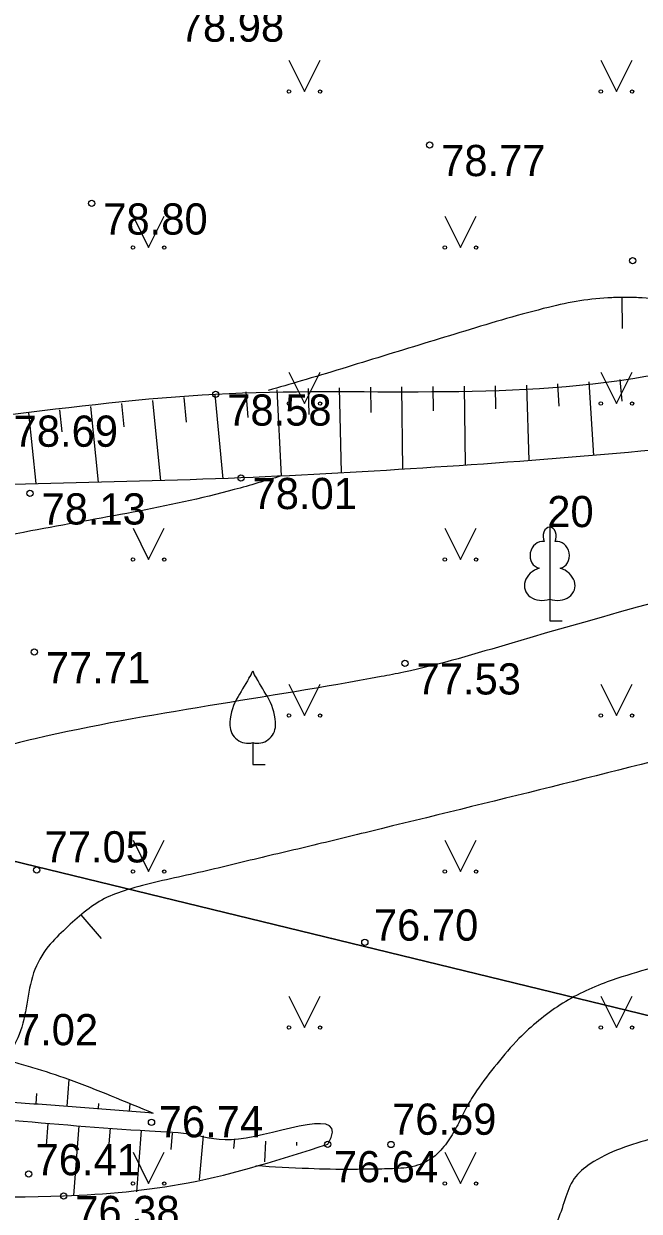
# Model space of a CAD drawing. Extents: x 576692 to 577659, y 273254 to 273799.
# Drawn here: x 576903 to 576912.87, y 273489.56 to 273508.59 of the extents above; entities that cross this region are included whole.
import ezdxf

# ---------------------------------------------------------------- set-up
doc = ezdxf.new("R2010")
doc.units = 0
for name, color, linetype in [('APGR_SARK_####_####_#', 7, 'Continuous'), ('GAZE_ELEM_####_####_#', 7, 'Continuous'), ('GEOD_ELEM_####_TKST_#', 7, 'Continuous'), ('GEOD_SITP_####_TKST_#', 7, 'Continuous'), ('HIDT_REZV_####_TKST_#', 7, 'Continuous'), ('LKAN_ELEM_PAST_TKST_#', 7, 'Continuous'), ('RELJ_ELEM_####_####_#', 7, 'Continuous'), ('SAKT_ELEM_####_####_#', 7, 'Continuous'), ('SILT_VADP_UDEN_####_#', 7, 'Continuous')]:
    doc.layers.add(name, color=color, linetype=linetype)

msp = doc.modelspace()

# ---------------------------------------------------------------- linework, layer by layer
at = {"layer": 'GAZE_ELEM_####_####_#'}
for p, q in [((576912.5531790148, 273502.8870733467), (576912.5876879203, 273502.53520461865)), ((576906.5581668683, 273502.6868918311), (576906.5881856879, 273502.2757856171)), ((576907.0572031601, 273502.71775078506), (576907.1260461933, 273501.3392427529)), ((576907.5567477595, 273502.73892113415), (576907.5703961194, 273502.32611989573)), ((576908.0565552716, 273502.75262653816), (576908.085587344, 273501.38810094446)), ((576908.5564806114, 273502.7611338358), (576908.5611066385, 273502.357273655)), ((576909.0564539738, 273502.7662395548), (576909.0675331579, 273501.44437473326)), ((576909.5564364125, 273502.7704301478), (576909.5596895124, 273502.38230063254)), ((576910.0564122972, 273502.7752918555), (576910.0735403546, 273501.5115945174)), ((576910.5563481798, 273502.78322278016), (576910.5630076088, 273502.4125652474)), ((576911.0561742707, 273502.7962694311), (576911.0974288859, 273501.58636474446)), ((576911.5557556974, 273502.81656682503), (576911.5740438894, 273502.45956587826)), ((576912.0548739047, 273502.8460980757), (576912.1329067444, 273501.6685758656)), ((576904.5670813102, 273502.4987282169), (576904.6037075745, 273502.12371117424)), ((576905.064713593, 273502.5473297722), (576905.190344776, 273501.2609896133)), ((576905.5623458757, 273502.5959313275), (576905.6010158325, 273502.1999888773)), ((576906.0599781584, 273502.64453288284), (576906.1917737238, 273501.29507549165)), ((576903.0744457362, 273502.3502803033), (576903.190172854, 273501.2180295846)), ((576903.5719342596, 273502.4003311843), (576903.6068155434, 273502.0486689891)), ((576904.0694926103, 273502.4496838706), (576904.1896656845, 273501.238136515)), ((576903.6958224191, 273491.24199091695), (576903.725398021, 273491.66644569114)), ((576903.1969946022, 273491.27620315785), (576903.2082784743, 273491.44371679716)), ((576904.1942575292, 273491.20249886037), (576904.2008696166, 273491.2828382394)), ((576904.6925726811, 273491.1614865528), (576904.7020153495, 273491.27621857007)), ((576903.3850862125, 273490.964310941), (576903.358195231, 273490.6114679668)), ((576903.8836438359, 273490.92635972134), (576903.798640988, 273489.80890688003)), ((576904.3822034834, 273490.8884350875), (576904.3580540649, 273490.5709652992)), ((576904.8807197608, 273490.8499450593), (576904.8046055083, 273489.8658846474)), ((576905.3790136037, 273490.8087229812), (576905.3554726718, 273490.5466821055)), ((576905.8769864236, 273490.7637459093), (576905.8127682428, 273490.06147317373)), ((576906.3747217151, 273490.71621397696), (576906.3599257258, 273490.5622511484)), ((576906.8734105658, 273490.680951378), (576906.857750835, 273490.34997913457)), ((576907.3730050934, 273490.6608545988), (576907.3709891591, 273490.60971186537)), ((576907.872, 273490.6300001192), (576907.872, 273490.6300001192)), ((576907.872, 273490.6300001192), (576907.8720000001, 273490.6300001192)), ((576907.872, 273490.63), (576907.8719999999, 273490.63)), ((576907.872, 273490.63), (576907.8719999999, 273490.63)), ((576907.872, 273490.63), (576907.8720000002, 273490.63))]:
    msp.add_line(p, q, dxfattribs=at)
for points in [[(576961.3270000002, 273490.826), (576954.861, 273493.477), (576949.0820153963, 273495.71904725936), (576946.1778856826, 273496.8029305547), (576943.28, 273497.902), (576940.5157905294, 273499.0015577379), (576937.7639885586, 273500.13209400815), (576935.0091923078, 273501.25783327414), (576932.236, 273502.343), (576929.0422954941, 273503.3768018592), (576927.4230609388, 273503.8264972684), (576925.8, 273504.275), (576924.042, 273504.694), (576921.652, 273504.662), (576920.3341301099, 273504.42948615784), (576919.0223855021, 273504.1480858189), (576917.7084481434, 273503.8796425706), (576916.3840000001, 273503.686), (576912.972, 273502.932), (576906.0750000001, 273502.646), (576902.6510000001, 273502.307), (576897.668, 273501.792), (576897.2385857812, 273501.74984597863)], [(576907.872, 273490.62999999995), (576907.872, 273490.63), (576906.4413604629, 273490.7098099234), (576905.7271241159, 273490.77744982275), (576905.012675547, 273490.8397386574), (576902.7057803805, 273491.0160824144), (576900.399169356, 273491.1958115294), (576899.9315175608, 273491.24297455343), (576899.4666037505, 273491.3102369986), (576899.003326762, 273491.3961170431), (576898.5405854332, 273491.4991328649), (576898.3224799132, 273491.5729470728), (576898.1215510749, 273491.6831550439), (576897.9357130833, 273491.82663682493), (576897.8478013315, 273491.90988040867), (576897.7628801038, 273492.00027246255), (576897.5973083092, 273492.2378375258), (576897.5, 273492.5), (576897.4240264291, 273492.888586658), (576897.382854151, 273493.2795642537), (576897.3792391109, 273493.4688208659), (576897.3849503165, 273493.6584047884), (576897.3896134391, 273493.8479662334), (576897.382854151, 273494.037155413), (576897.3452774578, 273494.2924036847), (576897.3117370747, 273494.4174488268), (576897.2658290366, 273494.53992045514), (576897.2224942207, 273494.6302150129), (576896.9279352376, 273495.2994462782), (576896.658868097, 273495.98672547)], [(576896.658868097, 273495.98672547), (576896.9546133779, 273495.5782460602), (576897.5254294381, 273494.71386057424), (576897.6652704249, 273494.21834852), (576897.6961475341, 273493.6739408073), (576897.6961475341, 273493.149206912), (576897.78114195, 273492.5995844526), (576897.9532038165, 273492.286403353), (576898.20611403, 273492.039591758), (576898.550237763, 273491.83218705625), (576899.4072551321, 273491.59655738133), (576900.4408452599, 273491.4671547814), (576902.8870260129, 273491.2970829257), (576903.9774421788, 273491.220343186), (576905.0747058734, 273491.13003624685)]]:
    msp.add_spline(points, degree=3, dxfattribs=at)
at = {"layer": 'GEOD_ELEM_####_TKST_#'}
for points in [[(576907.1260461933, 273501.3392427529), (576906.3737435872, 273501.1196561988), (576903.1140000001, 273500.458), (576901.212, 273500.092), (576900.8152331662, 273500.0287572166), (576900.4163406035, 273499.97853570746), (576900.0173703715, 273499.92816773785), (576899.6203705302, 273499.8644855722), (576899.188943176, 273499.7595018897), (576898.7627516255, 273499.63014467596), (576898.475431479, 273499.47204141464), (576898.3870011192, 273499.376774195), (576898.317854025, 273499.272120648), (576898.2359980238, 273499.04085070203), (576898.1507379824, 273498.5606755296)], [(576913.0874409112, 273490.7243883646), (576912.0781651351, 273490.31310822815), (576911.8238195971, 273490.07981447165), (576911.6731467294, 273489.7404422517), (576911.5388922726, 273489.37145835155), (576911.3338019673, 273489.04932955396), (576911.1499594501, 273488.8543417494), (576910.9576342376, 273488.6665348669), (576910.7503847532, 273488.52907860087), (576910.5217694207, 273488.48514264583), (576909.8668710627, 273488.58205035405), (576909.2134947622, 273488.7333848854), (576908.3922461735, 273488.9413004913), (576907.5668732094, 273489.13959945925), (576906.8292454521, 273489.2408520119), (576906.4623518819, 273489.2408520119)]]:
    msp.add_spline(points, degree=3, dxfattribs=at)
at = {"layer": 'GEOD_SITP_####_TKST_#'}
for p, q in [((576912.5970859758, 273503.6998508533), (576912.5912475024, 273504.1998167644)), ((576904.2428881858, 273493.9267180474), (576903.9200469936, 273494.3085210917))]:
    msp.add_line(p, q, dxfattribs=at)
for points in [[(576923.6666421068, 273508.3844999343), (576922.233, 273507.781), (576921.645, 273507.64300000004), (576918.368, 273507.321), (576916.9130000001, 273507.403), (576916.0906141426, 273507.62439417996), (576915.2969442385, 273507.90879534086), (576913.7540000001, 273508.597), (576913.4600000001, 273508.759), (576913.008, 273508.903), (576912.5578067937, 273508.9534534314), (576912.1074126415, 273508.988813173), (576911.2054752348, 273509.0149138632), (576909.3982701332, 273509.0037029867), (576907.5911799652, 273508.9756406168), (576905.789, 273509.037), (576905.36, 273509.085), (576905.079, 273509.163), (576904.762, 273509.256), (576903.112529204, 273509.66691770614), (576902.2828385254, 273509.83245226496), (576901.454, 273509.977), (576900.77100182, 273509.976892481), (576900.4299474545, 273509.88411537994), (576900.094, 273509.721), (576899.5904284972, 273509.3506343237), (576899.1510000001, 273508.952), (576897.735, 273507.62), (576896.8670339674, 273506.65280907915), (576896.5287366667, 273506.10994207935), (576896.3218613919, 273505.55442688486)], [(576916.1569823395, 273503.6467432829), (576916.0889877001, 273503.6475553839), (576915.8434378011, 273503.65761136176), (576915.3560393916, 273503.7222805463), (576914.3784959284, 273503.9262659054), (576913.401204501, 273504.1281183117), (576912.9142955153, 273504.1918303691), (576912.668596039, 273504.2001420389), (576912.424, 273504.195), (576911.9152495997, 273504.14567222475), (576911.412, 273504.041), (576910.0717665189, 273503.66143302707), (576908.7550306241, 273503.2592500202), (576907.4440294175, 273502.86119200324), (576906.9189929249, 273502.70950579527)], [(576924.4381346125, 273502.5009552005), (576924.409, 273502.5), (576923.788550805, 273502.4307556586), (576923.1733425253, 273502.3113465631), (576921.9670000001, 273501.961), (576921.394, 273501.762), (576919.996, 273501.292), (576910.823, 273498.661), (576909.089, 273498.194), (576908.729, 273498.123), (576903.1830000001, 273497.128), (576901.8727374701, 273496.7382773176), (576901.2467544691, 273496.4428151), (576900.637, 273496.08), (576900.042, 273495.44200000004), (576899.1779589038, 273493.7294748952)], [(576928.9342149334, 273501.04674164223), (576928.1629013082, 273500.87943531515), (576927.3916802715, 273500.68607612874), (576925.86, 273500.26), (576925.253, 273500.086), (576925.047, 273500.032), (576921.966, 273499.26800000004), (576921.549, 273499.156), (576919.7911767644, 273498.65655925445), (576918.0377958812, 273498.14134847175), (576914.522, 273497.14300000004), (576908.728, 273495.685), (576907.7100695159, 273495.43656376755), (576906.6905750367, 273495.19467902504), (576905.6707930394, 273494.95320477), (576904.652, 273494.706), (576904.2941819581, 273494.5652879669), (576903.9697037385, 273494.3499007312), (576903.6713736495, 273494.0860631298), (576903.392, 273493.8), (576903.1571239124, 273493.3744308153), (576903.0465016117, 273492.8763929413), (576902.926878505, 273492.38890859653), (576902.665, 273491.995), (576902.6633359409, 273491.99355734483)], [(576924.3230826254, 273497.32917301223), (576923.433384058, 273496.8541333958), (576923.1190369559, 273496.66976203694), (576922.8137332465, 273496.4703608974), (576922.5078586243, 273496.2706020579), (576922.191798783, 273496.085157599), (576920.6250364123, 273495.4936377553), (576920.0417516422, 273495.35515191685), (576919.4555616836, 273495.2315556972), (576918.8702683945, 273495.10590854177), (576918.2896736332, 273494.9612698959), (576914.8802943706, 273493.98332000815), (576914.2522933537, 273493.78447895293), (576913.6179722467, 273493.60651814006), (576912.9825804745, 273493.4289775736), (576912.3513674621, 273493.2313972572), (576911.5972290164, 273492.86148546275), (576911.2551048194, 273492.611092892), (576910.937293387, 273492.3234187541), (576910.580452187, 273491.91501104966), (576910.2588189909, 273491.486755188), (576910.104201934, 273491.23711145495), (576909.9715446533, 273490.97505804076), (576909.8242917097, 273490.71610356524), (576909.7337682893, 273490.592634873), (576909.6258876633, 273490.47575664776), (576909.3089272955, 273490.2924079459), (576908.9549912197, 273490.2384422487), (576908.607600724, 273490.23123555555), (576908.2601238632, 273490.22602968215), (576907.565685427, 273490.2384422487), (576906.718971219, 273490.2824716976)]]:
    msp.add_spline(points, degree=3, dxfattribs=at)
at = {"layer": 'LKAN_ELEM_PAST_TKST_#'}
for p, q in [((576907.25, 273508), (576907.5, 273507.5)), ((576907.5, 273507.5), (576907.75, 273508)), ((576912.25, 273508), (576912.5, 273507.5)), ((576912.5, 273507.5), (576912.75, 273508)), ((576904.75, 273505.5), (576905, 273505)), ((576905, 273505), (576905.25, 273505.5)), ((576909.75, 273505.5), (576910, 273505)), ((576910, 273505), (576910.25, 273505.5)), ((576907.25, 273503), (576907.5, 273502.5)), ((576907.5, 273502.5), (576907.75, 273503)), ((576912.25, 273503), (576912.5, 273502.5)), ((576912.5, 273502.5), (576912.75, 273503)), ((576904.75, 273500.5), (576905, 273500)), ((576905, 273500), (576905.25, 273500.5)), ((576909.75, 273500.5), (576910, 273500)), ((576910, 273500), (576910.25, 273500.5)), ((576911.4300000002, 273499.36599238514), (576911.4300000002, 273499.019)), ((576911.4300000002, 273499.019), (576911.6300000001, 273499.019)), ((576907.25, 273498), (576907.5, 273497.5)), ((576907.5, 273497.5), (576907.75, 273498)), ((576912.25, 273498), (576912.5, 273497.5)), ((576912.5, 273497.5), (576912.75, 273498)), ((576906.669, 273497.066), (576906.669, 273496.71400000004)), ((576906.669, 273496.71400000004), (576906.8690000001, 273496.71400000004)), ((576904.75, 273495.5), (576905, 273495)), ((576905, 273495), (576905.25, 273495.5)), ((576909.75, 273495.5), (576910, 273495)), ((576910, 273495), (576910.25, 273495.5)), ((576907.25, 273493), (576907.5, 273492.5)), ((576907.5, 273492.5), (576907.75, 273493)), ((576912.25, 273493), (576912.5, 273492.5)), ((576912.5, 273492.5), (576912.75, 273493)), ((576904.75, 273490.5), (576905, 273490)), ((576905, 273490), (576905.25, 273490.5)), ((576909.75, 273490.5), (576910, 273490)), ((576910, 273490), (576910.25, 273490.5))]:
    msp.add_line(p, q, dxfattribs=at)
for points in [[(576911.4300000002, 273500.51899889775), (576911.4300000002, 273499.36599238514)], [(576911.5195584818, 273500.28660608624), (576911.5185632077, 273500.2875184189)]]:
    msp.add_lwpolyline(points, dxfattribs=at)
for centre, radius in [((576907.2497200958, 273507.49954969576), 0.02800000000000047), ((576907.7497200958, 273507.49954969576), 0.02630589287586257), ((576912.2497200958, 273507.49954969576), 0.02800000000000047), ((576912.7497200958, 273507.49954969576), 0.02630589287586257), ((576904.7497200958, 273504.99954969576), 0.02800000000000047), ((576905.2497200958, 273504.99954969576), 0.02630589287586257), ((576909.7497200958, 273504.99954969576), 0.02800000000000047), ((576910.2497200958, 273504.99954969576), 0.02630589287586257), ((576907.2497200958, 273502.49954969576), 0.02800000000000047), ((576907.7497200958, 273502.49954969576), 0.02630589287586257), ((576912.2497200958, 273502.49954969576), 0.02800000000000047), ((576912.7497200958, 273502.49954969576), 0.02630589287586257), ((576904.7497200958, 273499.99954969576), 0.02800000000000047), ((576905.2497200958, 273499.99954969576), 0.02630589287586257), ((576909.7497200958, 273499.99954969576), 0.02800000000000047), ((576910.2497200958, 273499.99954969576), 0.02630589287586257), ((576907.2497200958, 273497.49954969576), 0.02800000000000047), ((576907.7497200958, 273497.49954969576), 0.02630589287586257), ((576912.2497200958, 273497.49954969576), 0.02800000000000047), ((576912.7497200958, 273497.49954969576), 0.02630589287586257), ((576904.7497200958, 273494.99954969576), 0.02800000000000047), ((576905.2497200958, 273494.99954969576), 0.02630589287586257), ((576909.7497200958, 273494.99954969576), 0.02800000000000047), ((576910.2497200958, 273494.99954969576), 0.02630589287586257), ((576907.2497200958, 273492.49954969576), 0.02800000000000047), ((576907.7497200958, 273492.49954969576), 0.02630589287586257), ((576912.2497200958, 273492.49954969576), 0.02800000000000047), ((576912.7497200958, 273492.49954969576), 0.02630589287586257), ((576904.7497200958, 273489.99954969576), 0.02800000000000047), ((576905.2497200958, 273489.99954969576), 0.02630589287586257), ((576909.7497200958, 273489.99954969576), 0.02800000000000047), ((576910.2497200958, 273489.99954969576), 0.02630589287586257)]:
    msp.add_circle(centre, radius, dxfattribs=at)
for centre, radius, start, end in [((576906.2518131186, 273498.3518746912), 0.4393794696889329, 324.3836777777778, 341.7119611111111), ((576907.0861868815, 273498.3518746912), 0.43937946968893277, 198.2880388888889, 215.61632222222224), ((576919.2938016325, 273490.3179986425), 14.879566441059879, 148.48442222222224, 149.9901388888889), ((576894.0441983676, 273490.3179986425), 14.879566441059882, 30.009861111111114, 31.515577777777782), ((576907.1933804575, 273497.33866112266), 0.8903814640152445, 151.75702500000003, 179.91384166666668), ((576906.1446195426, 273497.33866112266), 0.8903814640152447, 0.08615833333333, 28.242974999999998), ((576906.5926436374, 273497.34545099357), 0.28969492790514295, 181.07815833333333, 285.2823), ((576906.7453563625, 273497.34545099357), 0.28969492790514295, 254.7177, 358.9218416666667)]:
    msp.add_arc(centre, radius, start, end, dxfattribs=at)
for centre, major_axis, ratio, start_param, end_param in [((576911.4304004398, 273500.3690684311), (-2.411082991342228e-17, -0.1499315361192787), 0.7071067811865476, 3.1453697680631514, 5.287484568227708), ((576911.4295995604, 273500.3690684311), (4.2472147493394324e-17, -0.1499315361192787), 0.7071067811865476, 0.9957007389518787, 3.137815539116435), ((576911.3017092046, 273500.0742030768), (-0.03873231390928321, -0.21240300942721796), 0.8613228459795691, 3.141592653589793, 6.283185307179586), ((576911.5582907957, 273500.0742030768), (0.038732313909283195, -0.21240300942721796), 0.8613228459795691, 0, 3.141592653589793), ((576911.340441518, 273499.6119141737), (0.306817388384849, 0.0951133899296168), 0.8144450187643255, 1.5707963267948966, 4.752014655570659), ((576911.5195584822, 273499.6119141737), (-0.30681738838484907, 0.09511338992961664), 0.8144450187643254, 1.5311706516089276, 4.71238898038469)]:
    msp.add_ellipse(centre, major_axis=major_axis, ratio=ratio, start_param=start_param, end_param=end_param, dxfattribs=at)
at = {"layer": 'RELJ_ELEM_####_####_#'}
for centre in [(576909.5040000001, 273506.644), (576904.088, 273505.707), (576912.7590000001, 273504.788), (576906.0750000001, 273502.646), (576906.481, 273501.308), (576903.097, 273501.061), (576903.167, 273498.516), (576909.11, 273498.337), (576903.2070000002, 273495.024), (576908.466, 273493.86600000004), (576905.046, 273490.982), (576907.872, 273490.63), (576908.8860000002, 273490.625), (576903.078, 273490.151), (576903.638, 273489.8020000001)]:
    msp.add_circle(centre, 0.05, dxfattribs=at)
at = {"layer": 'SAKT_ELEM_####_####_#'}
for points in [[(576960.975, 273489.661), (576954.358, 273491.949), (576951.4590774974, 273493.0295156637), (576948.5966754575, 273494.20696218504), (576945.747185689, 273495.41942761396), (576942.887, 273496.60500000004), (576940.9319973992, 273497.3779746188), (576938.967, 273498.125), (576937.5545510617, 273498.5416151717), (576936.1058902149, 273498.838221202), (576934.6532842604, 273499.12221663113), (576933.2290000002, 273499.501), (576932.3595107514, 273499.8125449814), (576931.4985309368, 273500.15036967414), (576930.6372856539, 273500.48750952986), (576929.767, 273500.797), (576925.535, 273502.082), (576924.6829651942, 273502.3923260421), (576923.8358358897, 273502.74710172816), (576922.9895386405, 273503.08407655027), (576922.5654290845, 273503.22643535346), (576922.14, 273503.341), (576921.3361380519, 273503.29578841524), (576920.5311475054, 273502.94715742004), (576919.7158332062, 273502.5321977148), (576918.8810000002, 273502.288), (576915.7944618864, 273501.99565730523), (576912.6954563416, 273501.7165246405), (576909.589222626, 273501.4781296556), (576906.481, 273501.308), (576899.9840000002, 273501.082), (576897.7116674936, 273500.90554258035)], [(576896.658868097, 273495.98672547), (576896.2909268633, 273494.26782196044), (576896.0133604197, 273493.6990154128), (576895.4378976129, 273492.7120259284), (576895.501, 273491.928), (576896.2325843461, 273490.9299615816), (576897.4657189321, 273490.0115130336), (576900.3293314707, 273489.7647656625), (576903.638, 273489.8020000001), (576905.6318101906, 273490.01151303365), (576907.872, 273490.63)], [(576897.92, 273495.723), (576898.6147207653, 273494.70149845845), (576899.341, 273493.409), (576899.8726277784, 273492.7671338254), (576900.0251365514, 273492.69409964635), (576900.1821275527, 273492.64128933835), (576900.3396775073, 273492.5920360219), (576900.6561323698, 273492.5024291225), (576901.2922085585, 273492.3464155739), (576901.9282146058, 273492.19771914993), (576902.2445817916, 273492.1172586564), (576902.559, 273492.028), (576902.703938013, 273491.985288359), (576902.8494447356, 273491.94401405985), (576903.1407051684, 273491.8618094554), (576903.714, 273491.671), (576905.0744635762, 273491.1273993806)]]:
    msp.add_spline(points, degree=3, dxfattribs=at)
at = {"layer": 'SILT_VADP_UDEN_####_#'}
for points in [[(577302.2697805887, 273445.8007641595), (577302.2539999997, 273414.06599999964), (577272.7860000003, 273380.4199999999), (577268.0089999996, 273412.4969999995), (577233.841, 273424.52899999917), (577096.1440000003, 273448.16000000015), (576853.8300000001, 273507.0820000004), (576865.3300000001, 273530.1429999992), (576887.1670000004, 273533.6989999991), (576886.0269999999, 273541.2699999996), (576883.6370000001, 273560.16300000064)], [(577302.2697805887, 273445.8007641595), (577302.2539999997, 273414.06599999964), (577272.7860000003, 273380.4199999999), (577268.0089999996, 273412.4969999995), (577233.841, 273424.52899999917), (577096.1440000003, 273448.16000000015), (576853.8300000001, 273507.0820000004), (576865.3300000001, 273530.1429999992), (576887.1670000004, 273533.6989999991), (576886.0269999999, 273541.2699999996), (576883.8095798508, 273558.79875267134)], [(576957.4475597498, 273434.46444656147), (576965.4400000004, 273432.26400000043), (576965.5199999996, 273443.7310000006), (576938.4639999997, 273451.0179999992), (576852.1579999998, 273453.10799999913), (576824.165, 273477.11400000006), (576853.8300000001, 273507.0820000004), (577096.1440000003, 273448.16000000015), (577095.0620960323, 273421.8729952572)]]:
    msp.add_lwpolyline(points, dxfattribs=at)

# ---------------------------------------------------------------- texts
at = {"layer": 'APGR_SARK_####_####_#'}
msp.add_text(' 20', height=0.5, dxfattribs=at).set_placement((576911.2050000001, 273500.519))
at = {"layer": 'HIDT_REZV_####_TKST_#'}
for s, p in [(' 78.98', (576905.314, 273508.298)), (' 78.77', (576909.5040000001, 273506.144)), (' 78.80', (576904.088, 273505.207)), (' 78.58', (576906.0750000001, 273502.146)), (' 78.69', (576902.6510000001, 273501.807)), (' 78.01', (576906.481, 273500.808)), (' 78.13', (576903.097, 273500.561)), (' 77.71', (576903.167, 273498.016)), (' 77.53', (576909.11, 273497.837)), (' 77.05', (576903.147346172, 273495.1456803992)), (' 76.70', (576908.4262307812, 273493.89233816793)), (' 77.02', (576902.3318343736, 273492.215864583)), (' 76.59', (576908.7169808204, 273490.7815125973)), (' 76.74', (576904.9764038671, 273490.7406261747)), (' 76.41', (576903.0022781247, 273490.1324959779)), (' 76.64', (576907.7825192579, 273490.0205610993)), (' 76.38', (576903.638, 273489.3020000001))]:
    msp.add_text(s, height=0.5, dxfattribs=at).set_placement(p)

doc.saveas('drawing.dxf')
